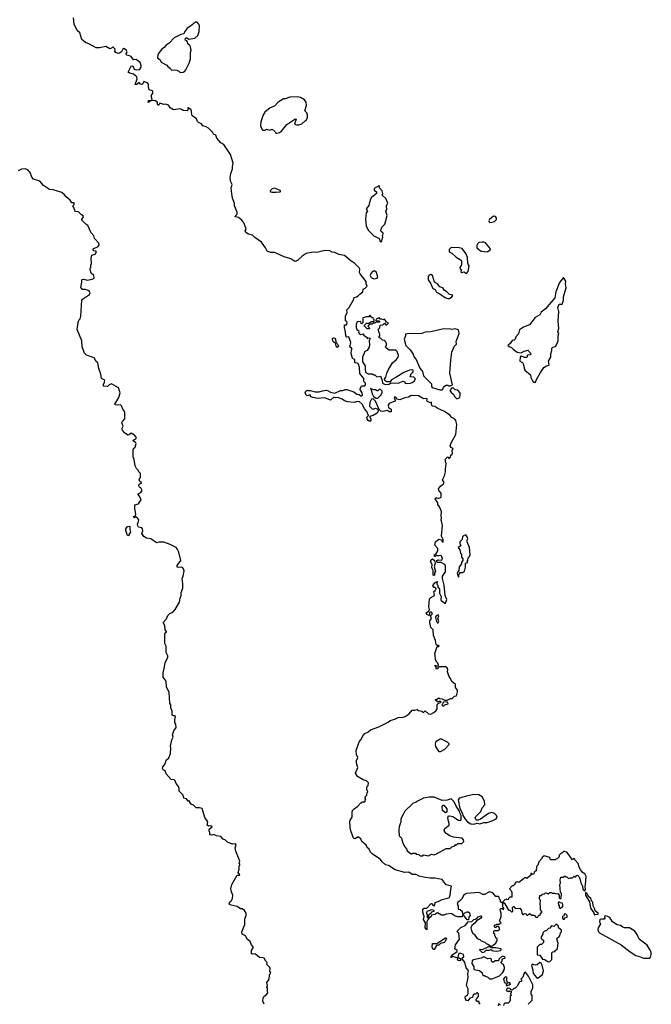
# Model space of a CAD drawing. Extents: x 2029662 to 2246637, y 225654 to 401419.
# Tile 346 of 349: x 2195586 to 2203342, y 325535 to 337628. Entities that reach past the tile are written whole.
import ezdxf

# ---------------------------------------------------------------- set-up
doc = ezdxf.new("R2010")
doc.units = 0

msp = doc.modelspace()

# ---------------------------------------------------------------- linework, layer by layer
at = {"layer": '0CON20XD'}
for points in [[(2197713, 336443), (2197702, 336455), (2197698, 336505), (2197688, 336525), (2197655, 336547), (2197650, 336545), (2197650, 336515), (2197643, 336507), (2197592, 336512), (2197575, 336526), (2197555, 336532), (2197475, 336519), (2197433, 336545), (2197415, 336577), (2197375, 336592), (2197355, 336586), (2197308, 336602), (2197295, 336580), (2197285, 336578), (2197278, 336585), (2197280, 336615), (2197245, 336637), (2197195, 336630), (2197162, 336612), (2197170, 336635), (2197205, 336640), (2197212, 336648), (2197201, 336695), (2197220, 336725), (2197222, 336745), (2197216, 336756), (2197175, 336768), (2197166, 336805), (2197170, 336835), (2197155, 336852), (2197112, 336868), (2197098, 336842), (2197086, 336834), (2197070, 336835), (2197055, 336858), (2197025, 336832), (2197003, 336833), (2197029, 336901), (2197023, 336925), (2196985, 336960), (2196935, 336970), (2196920, 336985), (2196955, 337058), (2196965, 337062), (2196980, 337055), (2196991, 337021), (2197015, 337013), (2197052, 337018), (2197064, 337026), (2197076, 337045), (2197079, 337065), (2197064, 337104), (2197015, 337139), (2196985, 337137), (2196954, 337175), (2196935, 337184), (2196902, 337192), (2196888, 337205), (2196900, 337220), (2196904, 337235), (2196899, 337249), (2196875, 337271), (2196865, 337274), (2196854, 337265), (2196838, 337232), (2196810, 337215), (2196795, 337213), (2196767, 337227), (2196750, 337245), (2196758, 337252), (2196760, 337265), (2196735, 337290), (2196725, 337290), (2196713, 337277), (2196695, 337270), (2196645, 337297), (2196565, 337283), (2196525, 337283), (2196445, 337328), (2196396, 337346), (2196350, 337385), (2196324, 337465), (2196292, 337495), (2196254, 337575), (2196249, 337651)], [(2197555, 336980), (2197595, 336982), (2197616, 336994), (2197628, 337012), (2197667, 337095), (2197683, 337147), (2197683, 337225), (2197690, 337255), (2197683, 337293), (2197675, 337310), (2197652, 337332), (2197648, 337358), (2197638, 337368), (2197622, 337372), (2197620, 337395), (2197635, 337408), (2197665, 337390), (2197735, 337402), (2197774, 337436), (2197792, 337485), (2197794, 337555), (2197786, 337575), (2197765, 337598), (2197745, 337597), (2197685, 337548), (2197642, 337525), (2197613, 337485), (2197600, 337455), (2197565, 337446), (2197485, 337404), (2197420, 337340), (2197384, 337315), (2197360, 337285), (2197331, 337265), (2197297, 337225), (2197281, 337195), (2197279, 337159), (2197312, 337135), (2197322, 337105), (2197395, 337068), (2197405, 337052), (2197439, 337029), (2197445, 337012), (2197455, 337008), (2197485, 337012), (2197515, 337007), (2197540, 336995), (2197555, 336980)], [(2198745, 336233), (2198775, 336243), (2198800, 336260), (2198865, 336342), (2198965, 336407), (2198975, 336410), (2198980, 336405), (2198960, 336345), (2198985, 336338), (2199015, 336338), (2199052, 336348), (2199090, 336385), (2199105, 336390), (2199122, 336425), (2199122, 336455), (2199112, 336485), (2199087, 336507), (2199109, 336575), (2199103, 336615), (2199083, 336645), (2199035, 336672), (2198995, 336679), (2198905, 336676), (2198845, 336657), (2198825, 336657), (2198762, 336615), (2198715, 336568), (2198664, 336546), (2198597, 336493), (2198575, 336460), (2198548, 336375), (2198544, 336324), (2198565, 336280), (2198575, 336270), (2198605, 336270), (2198618, 336282), (2198657, 336273), (2198685, 336282), (2198725, 336250), (2198730, 336235), (2198745, 336233)], [(2199692, 327935), (2199740, 327970), (2199775, 328010), (2199798, 328022), (2199825, 328020), (2199830, 328025), (2199830, 328045), (2199838, 328055), (2199830, 328065), (2199830, 328085), (2199850, 328105), (2199852, 328135), (2199860, 328145), (2199850, 328175), (2199850, 328205), (2199867, 328223), (2199868, 328255), (2199845, 328278), (2199805, 328292), (2199735, 328333), (2199710, 328375), (2199738, 328445), (2199722, 328495), (2199722, 328528), (2199737, 328565), (2199722, 328602), (2199719, 328651), (2199755, 328758), (2199776, 328785), (2199803, 328837), (2199825, 328860), (2199861, 328879), (2199895, 328908), (2199996, 328944), (2200111, 328999), (2200135, 329020), (2200195, 329038), (2200235, 329057), (2200295, 329060), (2200321, 329069), (2200367, 329103), (2200405, 329149), (2200435, 329146), (2200466, 329156), (2200485, 329144), (2200525, 329137), (2200545, 329120), (2200565, 329140), (2200605, 329102), (2200635, 329098), (2200672, 329118), (2200702, 329145), (2200712, 329165), (2200713, 329217), (2200725, 329230), (2200760, 329245), (2200745, 329258), (2200735, 329250), (2200715, 329250), (2200690, 329275), (2200695, 329280), (2200705, 329280), (2200735, 329300), (2200743, 329293), (2200775, 329288), (2200805, 329270), (2200835, 329272), (2200875, 329292), (2200897, 329293), (2200925, 329320), (2200950, 329325), (2200963, 329375), (2200962, 329395), (2200940, 329425), (2200940, 329465), (2200895, 329500), (2200878, 329538), (2200855, 329570), (2200838, 329618), (2200842, 329645), (2200836, 329666), (2200815, 329682), (2200785, 329678), (2200735, 329680), (2200722, 329668), (2200720, 329655), (2200705, 329650), (2200698, 329678), (2200682, 329695), (2200695, 329700), (2200702, 329692), (2200715, 329690), (2200728, 329702), (2200722, 329725), (2200707, 329737), (2200693, 329765), (2200690, 329825), (2200683, 329845), (2200712, 329928), (2200735, 329930), (2200738, 329935), (2200735, 329940), (2200712, 329942), (2200702, 329955), (2200692, 330005), (2200667, 330065), (2200662, 330135), (2200637, 330165), (2200624, 330225), (2200622, 330245), (2200642, 330275), (2200630, 330305), (2200650, 330325), (2200652, 330342), (2200642, 330352), (2200625, 330350), (2200618, 330342), (2200620, 330315), (2200615, 330310), (2200584, 330324), (2200578, 330345), (2200610, 330365), (2200620, 330385), (2200610, 330415), (2200618, 330515), (2200635, 330532), (2200680, 330555), (2200670, 330605), (2200690, 330615), (2200692, 330625), (2200700, 330635), (2200698, 330648), (2200685, 330660), (2200677, 330653), (2200670, 330655), (2200662, 330662), (2200660, 330675), (2200682, 330708), (2200700, 330725), (2200718, 330728), (2200710, 330715), (2200710, 330695), (2200720, 330685), (2200722, 330662), (2200740, 330635), (2200740, 330585), (2200760, 330545), (2200758, 330505), (2200763, 330493), (2200805, 330460), (2200815, 330460), (2200830, 330505), (2200812, 330555), (2200800, 330685), (2200778, 330765), (2200778, 330795), (2200814, 330845), (2200816, 330916), (2200805, 330938), (2200762, 330962), (2200715, 330960), (2200708, 330968), (2200708, 330985), (2200724, 330996), (2200765, 330990), (2200773, 330997), (2200778, 331015), (2200770, 331025), (2200768, 331048), (2200735, 331042), (2200713, 331043), (2200705, 331050), (2200690, 331035), (2200680, 331035), (2200682, 331058), (2200698, 331062), (2200722, 331105), (2200720, 331135), (2200683, 331175), (2200692, 331215), (2200735, 331250), (2200768, 331238), (2200772, 331222), (2200785, 331210), (2200788, 331215), (2200787, 331245), (2200768, 331285), (2200780, 331415), (2200762, 331485), (2200768, 331505), (2200762, 331535), (2200766, 331586), (2200742, 331645), (2200722, 331675), (2200720, 331695), (2200688, 331745), (2200695, 331758), (2200725, 331748), (2200760, 331765), (2200760, 331815), (2200734, 331844), (2200730, 331865), (2200755, 331900), (2200778, 331918), (2200785, 331920), (2200798, 331945), (2200778, 331975), (2200803, 332027), (2200816, 332075), (2200814, 332106), (2200824, 332174), (2200812, 332225), (2200828, 332242), (2200835, 332260), (2200850, 332255), (2200852, 332242), (2200865, 332242), (2200876, 332254), (2200881, 332279), (2200898, 332292), (2200902, 332305), (2200898, 332335), (2200908, 332355), (2200900, 332365), (2200882, 332372), (2200873, 332393), (2200885, 332430), (2200942, 332535), (2200956, 332655), (2200941, 332705), (2200925, 332724), (2200892, 332742), (2200869, 332769), (2200802, 332815), (2200721, 332851), (2200685, 332878), (2200653, 332883), (2200642, 332905), (2200645, 332930), (2200625, 332922), (2200595, 332938), (2200588, 332945), (2200592, 332965), (2200585, 332976), (2200545, 332971), (2200485, 333008), (2200395, 333012), (2200360, 332990), (2200305, 332981), (2200255, 332958), (2200217, 332967), (2200209, 332989), (2200194, 332996), (2200184, 332986), (2200197, 332957), (2200196, 332944), (2200173, 332935), (2200124, 332916), (2200111, 332895), (2200115, 332860), (2200150, 332845), (2200148, 332812), (2200125, 332810), (2200105, 332830), (2200044, 332816), (2200022, 332822), (2200002, 332842), (2199955, 332942), (2199925, 332972), (2199905, 332968), (2199887, 332925), (2199883, 332883), (2199915, 332847), (2199926, 332844), (2199957, 332857), (2199984, 332844), (2199990, 332825), (2199976, 332794), (2199925, 332766), (2199880, 332755), (2199897, 332725), (2199897, 332703), (2199885, 332693), (2199865, 332707), (2199852, 332725), (2199850, 332745), (2199868, 332765), (2199850, 332815), (2199820, 332850), (2199795, 332900), (2199758, 332935), (2199735, 332939), (2199695, 332926), (2199615, 332934), (2199575, 332948), (2199547, 332967), (2199495, 332988), (2199465, 332983), (2199445, 332990), (2199405, 332957), (2199335, 332984), (2199245, 332977), (2199185, 332987), (2199162, 332995), (2199152, 333022), (2199115, 333010), (2199100, 333025), (2199092, 333055), (2199115, 333080), (2199123, 333073), (2199155, 333073), (2199215, 333057), (2199265, 333057), (2199305, 333071), (2199355, 333076), (2199375, 333071), (2199405, 333052), (2199455, 333040), (2199525, 333073), (2199553, 333073), (2199584, 333086), (2199605, 333086), (2199688, 333058), (2199725, 333030), (2199755, 333023), (2199775, 333009), (2199785, 333007), (2199797, 333015), (2199793, 333045), (2199768, 333085), (2199768, 333095), (2199785, 333132), (2199825, 333130), (2199832, 333145), (2199832, 333165), (2199814, 333184), (2199812, 333222), (2199764, 333284), (2199759, 333355), (2199746, 333396), (2199735, 333410), (2199700, 333415), (2199700, 333455), (2199682, 333462), (2199673, 333473), (2199658, 333525), (2199660, 333575), (2199668, 333585), (2199655, 333600), (2199640, 333605), (2199653, 333665), (2199627, 333735), (2199605, 333730), (2199592, 333745), (2199589, 333789), (2199574, 333846), (2199575, 333880), (2199598, 333882), (2199608, 333905), (2199605, 333920), (2199588, 333928), (2199587, 333955), (2199587, 333985), (2199608, 334032), (2199602, 334065), (2199632, 334095), (2199690, 334195), (2199694, 334216), (2199724, 334226), (2199743, 334235), (2199762, 334258), (2199800, 334285), (2199805, 334320), (2199828, 334332), (2199852, 334355), (2199842, 334385), (2199842, 334412), (2199767, 334505), (2199759, 334525), (2199762, 334565), (2199755, 334580), (2199697, 334637), (2199655, 334662), (2199575, 334734), (2199505, 334744), (2199455, 334769), (2199425, 334771), (2199395, 334791), (2199335, 334793), (2199235, 334769), (2199185, 334773), (2199105, 334758), (2199056, 334725), (2198999, 334671), (2198965, 334657), (2198915, 334692), (2198835, 334716), (2198735, 334762), (2198715, 334769), (2198667, 334767), (2198625, 334787), (2198606, 334825), (2198555, 334895), (2198475, 334955), (2198445, 334981), (2198395, 334996), (2198363, 335015), (2198357, 335035), (2198366, 335055), (2198365, 335070), (2198338, 335135), (2198316, 335166), (2198275, 335198), (2198232, 335205), (2198232, 335215), (2198255, 335240), (2198256, 335264), (2198224, 335344), (2198224, 335375), (2198201, 335435), (2198186, 335524), (2198184, 335565), (2198194, 335605), (2198177, 335645), (2198171, 335689), (2198179, 335741), (2198200, 335795), (2198199, 335825), (2198208, 335865), (2198175, 335973), (2198094, 336094), (2198055, 336117), (2198008, 336175), (2197995, 336210), (2197965, 336223), (2197953, 336245), (2197905, 336296), (2197875, 336313), (2197835, 336323), (2197818, 336348), (2197780, 336365), (2197768, 336378), (2197759, 336409), (2197713, 336443)], [(2196349, 334405), (2196348, 334432), (2196353, 334437), (2196375, 334441), (2196415, 334431), (2196475, 334443), (2196500, 334455), (2196496, 334485), (2196464, 334515), (2196450, 334555), (2196450, 334575), (2196460, 334585), (2196460, 334615), (2196468, 334635), (2196463, 334695), (2196474, 334736), (2196515, 334748), (2196530, 334775), (2196517, 334787), (2196495, 334790), (2196488, 334798), (2196490, 334815), (2196548, 334842), (2196563, 334865), (2196560, 334885), (2196505, 334940), (2196497, 334975), (2196462, 335012), (2196425, 335100), (2196400, 335115), (2196350, 335165), (2196348, 335175), (2196368, 335205), (2196365, 335220), (2196345, 335230), (2196307, 335267), (2196273, 335273), (2196263, 335283), (2196252, 335322), (2196240, 335335), (2196242, 335348), (2196255, 335360), (2196255, 335378), (2196225, 335380), (2196205, 335412), (2196155, 335452), (2196138, 335478), (2196105, 335507), (2195998, 335538), (2195952, 335542), (2195880, 335590), (2195835, 335646), (2195755, 335669), (2195734, 335695), (2195713, 335753), (2195686, 335786), (2195655, 335796), (2195607, 335793), (2195567, 335773)], [(2200025, 334898), (2200035, 334902), (2200037, 334935), (2200047, 334955), (2200040, 334975), (2200047, 334983), (2200050, 335005), (2200027, 335027), (2200022, 335045), (2200038, 335085), (2200070, 335115), (2200080, 335145), (2200098, 335225), (2200083, 335275), (2200093, 335297), (2200090, 335345), (2200109, 335375), (2200083, 335433), (2200038, 335475), (2200044, 335495), (2200038, 335525), (2200006, 335565), (2200003, 335585), (2199995, 335589), (2199941, 335555), (2199940, 335535), (2199969, 335515), (2199969, 335495), (2199908, 335445), (2199892, 335415), (2199872, 335345), (2199839, 335305), (2199857, 335275), (2199843, 335255), (2199831, 335175), (2199843, 335095), (2199866, 335045), (2199934, 334974), (2199999, 334939), (2200012, 334902), (2200025, 334898)], [(2198735, 335508), (2198785, 335514), (2198792, 335525), (2198778, 335535), (2198717, 335557), (2198685, 335549), (2198663, 335525), (2198668, 335515), (2198685, 335511), (2198735, 335508)], [(2201365, 335138), (2201385, 335142), (2201415, 335150), (2201440, 335175), (2201440, 335195), (2201429, 335209), (2201404, 335215), (2201354, 335175), (2201348, 335158), (2201350, 335145), (2201365, 335138)], [(2201325, 334778), (2201335, 334782), (2201365, 334802), (2201368, 334815), (2201305, 334887), (2201285, 334897), (2201267, 334897), (2201225, 334892), (2201211, 334879), (2201202, 334855), (2201202, 334825), (2201224, 334804), (2201255, 334787), (2201325, 334778)], [(2201075, 334512), (2201093, 334535), (2201107, 334605), (2201088, 334635), (2201086, 334706), (2201066, 334756), (2201018, 334818), (2200984, 334826), (2200885, 334832), (2200860, 334805), (2200860, 334775), (2200895, 334762), (2200945, 334710), (2201006, 334676), (2201012, 334665), (2201013, 334617), (2200992, 334585), (2200995, 334570), (2201010, 334555), (2201005, 334530), (2201015, 334522), (2201045, 334530), (2201064, 334514), (2201075, 334512)], [(2199935, 334444), (2199975, 334452), (2199984, 334466), (2199966, 334525), (2199945, 334544), (2199918, 334535), (2199899, 334511), (2199891, 334485), (2199901, 334461), (2199935, 334444)], [(2200845, 334202), (2200865, 334204), (2200894, 334225), (2200905, 334246), (2200864, 334254), (2200835, 334283), (2200804, 334304), (2200782, 334335), (2200745, 334348), (2200718, 334385), (2200680, 334405), (2200655, 334488), (2200635, 334498), (2200615, 334490), (2200602, 334475), (2200601, 334435), (2200631, 334391), (2200658, 334325), (2200688, 334315), (2200705, 334280), (2200745, 334260), (2200815, 334210), (2200845, 334202)], [(2198590, 325535), (2198573, 325575), (2198578, 325615), (2198585, 325630), (2198616, 325654), (2198632, 325675), (2198628, 325695), (2198630, 325735), (2198620, 325745), (2198628, 325765), (2198620, 325805), (2198648, 325845), (2198653, 325897), (2198670, 325925), (2198660, 325935), (2198662, 325975), (2198657, 325987), (2198623, 326023), (2198627, 326047), (2198608, 326065), (2198590, 326100), (2198575, 326108), (2198531, 326111), (2198482, 326152), (2198465, 326156), (2198445, 326150), (2198432, 326155), (2198434, 326196), (2198455, 326230), (2198455, 326240), (2198434, 326264), (2198418, 326305), (2198385, 326332), (2198358, 326375), (2198318, 326395), (2198316, 326424), (2198324, 326446), (2198350, 326515), (2198350, 326585), (2198366, 326625), (2198367, 326655), (2198345, 326688), (2198317, 326707), (2198298, 326708), (2198255, 326738), (2198184, 326754), (2198160, 326765), (2198168, 326795), (2198188, 326812), (2198198, 326835), (2198202, 326875), (2198186, 326915), (2198180, 326955), (2198190, 327005), (2198255, 327120), (2198285, 327120), (2198288, 327125), (2198268, 327155), (2198282, 327195), (2198280, 327235), (2198290, 327245), (2198290, 327255), (2198280, 327265), (2198288, 327295), (2198239, 327415), (2198231, 327455), (2198246, 327495), (2198235, 327506), (2198205, 327503), (2198144, 327524), (2198115, 327552), (2198085, 327562), (2198055, 327598), (2198005, 327604), (2197965, 327620), (2197943, 327613), (2197920, 327615), (2197922, 327645), (2197912, 327665), (2197913, 327685), (2197950, 327715), (2197935, 327728), (2197904, 327724), (2197890, 327735), (2197896, 327776), (2197858, 327828), (2197829, 327939), (2197795, 327950), (2197755, 327948), (2197721, 327981), (2197692, 327995), (2197665, 328040), (2197655, 328030), (2197635, 328058), (2197600, 328065), (2197592, 328105), (2197543, 328155), (2197543, 328185), (2197535, 328210), (2197508, 328248), (2197495, 328278), (2197482, 328292), (2197445, 328298), (2197387, 328367), (2197373, 328403), (2197347, 328417), (2197341, 328431), (2197345, 328452), (2197368, 328482), (2197386, 328534), (2197417, 328563), (2197440, 328615), (2197442, 328685), (2197438, 328705), (2197453, 328785), (2197472, 328815), (2197462, 328845), (2197478, 328895), (2197507, 328935), (2197502, 328975), (2197490, 328995), (2197490, 329035), (2197498, 329068), (2197488, 329078), (2197475, 329078), (2197458, 329088), (2197458, 329135), (2197442, 329175), (2197442, 329215), (2197431, 329235), (2197420, 329365), (2197388, 329435), (2197384, 329505), (2197348, 329555), (2197348, 329615), (2197362, 329655), (2197371, 329735), (2197406, 329796), (2197404, 329815), (2197384, 329855), (2197383, 329935), (2197368, 329968), (2197368, 329985), (2197370, 330085), (2197374, 330096), (2197388, 330105), (2197388, 330115), (2197373, 330133), (2197367, 330187), (2197348, 330225), (2197391, 330269), (2197405, 330312), (2197430, 330335), (2197465, 330350), (2197496, 330385), (2197550, 330475), (2197558, 330525), (2197570, 330555), (2197568, 330595), (2197589, 330645), (2197590, 330700), (2197580, 330765), (2197594, 330795), (2197605, 330860), (2197599, 330885), (2197585, 330900), (2197575, 330904), (2197535, 330898), (2197521, 330905), (2197522, 330925), (2197564, 330985), (2197540, 331090), (2197520, 331130), (2197507, 331145), (2197434, 331184), (2197355, 331211), (2197295, 331210), (2197265, 331202), (2197195, 331253), (2197145, 331262), (2197110, 331280), (2197088, 331318), (2197100, 331350), (2197094, 331375), (2197085, 331386), (2197045, 331397), (2197035, 331410), (2197034, 331434), (2197047, 331465), (2197048, 331485), (2197025, 331518), (2197005, 331520), (2196995, 331510), (2196982, 331525), (2197010, 331535), (2197012, 331555), (2197000, 331625), (2197002, 331668), (2197045, 331681), (2197078, 331732), (2197058, 331778), (2197040, 331795), (2197042, 331805), (2197075, 331822), (2197090, 331845), (2197075, 331880), (2197058, 331888), (2197050, 331905), (2197055, 331922), (2197082, 331935), (2197082, 331945), (2197062, 331955), (2197052, 331975), (2197068, 332015), (2197070, 332055), (2197048, 332075), (2197042, 332095), (2197022, 332115), (2197005, 332150), (2196993, 332225), (2196981, 332255), (2196980, 332345), (2196985, 332360), (2197004, 332376), (2197016, 332425), (2197013, 332433), (2196980, 332455), (2196980, 332465), (2197011, 332479), (2197020, 332495), (2196997, 332527), (2196955, 332548), (2196931, 332529), (2196915, 332527), (2196875, 332552), (2196849, 332585), (2196842, 332605), (2196856, 332635), (2196840, 332675), (2196848, 332692), (2196879, 332725), (2196879, 332805), (2196870, 332825), (2196851, 332845), (2196835, 332887), (2196825, 332896), (2196785, 332892), (2196759, 332899), (2196753, 332905), (2196766, 332925), (2196802, 332988), (2196822, 333045), (2196798, 333108), (2196715, 333154), (2196686, 333144), (2196665, 333123), (2196617, 333127), (2196614, 333146), (2196629, 333175), (2196632, 333202), (2196591, 333221), (2196584, 333275), (2196557, 333345), (2196547, 333415), (2196525, 333432), (2196502, 333475), (2196405, 333509), (2196382, 333532), (2196355, 333610), (2196350, 333685), (2196290, 333825), (2196305, 333910), (2196314, 333936), (2196330, 333955), (2196339, 333985), (2196348, 334182), (2196358, 334195), (2196445, 334253), (2196453, 334275), (2196445, 334291), (2196423, 334303), (2196395, 334313), (2196358, 334315), (2196340, 334325), (2196337, 334335), (2196349, 334405)], [(2201915, 333173), (2201926, 333184), (2201933, 333207), (2201983, 333297), (2202024, 333356), (2202055, 333378), (2202087, 333385), (2202082, 333435), (2202110, 333485), (2202109, 333525), (2202121, 333565), (2202120, 333595), (2202132, 333608), (2202164, 333616), (2202175, 333628), (2202200, 333685), (2202200, 333745), (2202208, 333775), (2202193, 333795), (2202208, 333835), (2202199, 333925), (2202207, 334045), (2202193, 334093), (2202210, 334135), (2202248, 334135), (2202263, 334185), (2202264, 334225), (2202297, 334335), (2202288, 334385), (2202292, 334415), (2202265, 334460), (2202215, 334400), (2202172, 334285), (2202156, 334214), (2202042, 334078), (2201990, 334035), (2201975, 334003), (2201915, 333969), (2201845, 333882), (2201775, 333853), (2201725, 333820), (2201712, 333768), (2201680, 333735), (2201670, 333705), (2201657, 333693), (2201635, 333690), (2201609, 333651), (2201582, 333625), (2201595, 333613), (2201624, 333604), (2201645, 333580), (2201695, 333543), (2201745, 333538), (2201780, 333555), (2201825, 333568), (2201865, 333530), (2201867, 333523), (2201855, 333510), (2201822, 333508), (2201815, 333480), (2201785, 333480), (2201747, 333497), (2201740, 333495), (2201732, 333485), (2201730, 333435), (2201759, 333419), (2201771, 333401), (2201788, 333325), (2201857, 333267), (2201864, 333234), (2201882, 333192), (2201895, 333178), (2201915, 333173)], [(2200075, 333148), (2200125, 333152), (2200145, 333170), (2200234, 333164), (2200295, 333187), (2200310, 333185), (2200320, 333165), (2200335, 333161), (2200385, 333166), (2200405, 333171), (2200432, 333188), (2200446, 333216), (2200428, 333238), (2200383, 333243), (2200392, 333278), (2200418, 333305), (2200418, 333325), (2200405, 333329), (2200375, 333324), (2200304, 333296), (2200207, 333233), (2200154, 333206), (2200135, 333182), (2200095, 333182), (2200070, 333195), (2200068, 333215), (2200082, 333238), (2200094, 333286), (2200115, 333332), (2200165, 333413), (2200211, 333449), (2200234, 333485), (2200236, 333505), (2200221, 333551), (2200205, 333569), (2200125, 333570), (2200092, 333592), (2200080, 333605), (2200082, 333618), (2200090, 333625), (2200090, 333655), (2200082, 333662), (2200080, 333675), (2200065, 333690), (2200042, 333692), (2200018, 333718), (2200002, 333722), (2200000, 333735), (2200010, 333745), (2200010, 333765), (2200003, 333773), (2199990, 333825), (2200010, 333845), (2200012, 333878), (2200045, 333880), (2200065, 333900), (2200082, 333882), (2200095, 333880), (2200110, 333895), (2200110, 333905), (2200092, 333912), (2200080, 333935), (2200065, 333948), (2200055, 333940), (2200035, 333950), (2200012, 333952), (2199995, 333970), (2199987, 333963), (2199962, 333948), (2199960, 333935), (2199965, 333930), (2199995, 333930), (2200008, 333912), (2199955, 333910), (2199948, 333902), (2199925, 333900), (2199915, 333890), (2199882, 333888), (2199860, 333865), (2199877, 333847), (2199880, 333835), (2199875, 333830), (2199852, 333832), (2199822, 333862), (2199822, 333878), (2199845, 333900), (2199875, 333900), (2199905, 333920), (2199935, 333920), (2199940, 333925), (2199940, 333945), (2199932, 333952), (2199928, 333968), (2199912, 333972), (2199885, 334000), (2199875, 333980), (2199845, 333980), (2199800, 333965), (2199800, 333905), (2199788, 333892), (2199780, 333895), (2199775, 333920), (2199731, 333919), (2199718, 333885), (2199718, 333848), (2199728, 333825), (2199750, 333805), (2199748, 333795), (2199755, 333773), (2199775, 333762), (2199808, 333768), (2199810, 333755), (2199848, 333728), (2199855, 333710), (2199865, 333720), (2199890, 333715), (2199878, 333685), (2199883, 333635), (2199878, 333605), (2199853, 333567), (2199825, 333552), (2199796, 333484), (2199794, 333425), (2199828, 333375), (2199829, 333325), (2199838, 333295), (2199865, 333277), (2199915, 333280), (2199935, 333268), (2199947, 333267), (2199973, 333243), (2200015, 333248), (2200037, 333195), (2200040, 333165), (2200075, 333148)], [(2200745, 333082), (2200775, 333083), (2200787, 333093), (2200791, 333119), (2200825, 333138), (2200845, 333140), (2200855, 333130), (2200875, 333130), (2200900, 333145), (2200868, 333285), (2200880, 333445), (2200894, 333545), (2200920, 333615), (2200952, 333645), (2200948, 333675), (2200982, 333775), (2200975, 333817), (2200935, 333832), (2200895, 333822), (2200875, 333829), (2200795, 333831), (2200635, 333795), (2200565, 333789), (2200525, 333776), (2200345, 333771), (2200322, 333765), (2200322, 333745), (2200309, 333705), (2200327, 333625), (2200383, 333575), (2200420, 333520), (2200432, 333485), (2200453, 333455), (2200500, 333350), (2200532, 333308), (2200546, 333256), (2200643, 333155), (2200644, 333125), (2200652, 333112), (2200745, 333082)], [(2199485, 333602), (2199473, 333613), (2199468, 333648), (2199441, 333671), (2199428, 333695), (2199428, 333712), (2199438, 333722), (2199455, 333717), (2199463, 333705), (2199467, 333667), (2199485, 333650), (2199498, 333625), (2199500, 333615), (2199485, 333602)], [(2199985, 332980), (2200022, 333015), (2200037, 333045), (2200038, 333065), (2200015, 333088), (2200005, 333090), (2199985, 333070), (2199975, 333070), (2199955, 333082), (2199934, 333084), (2199895, 333100), (2199908, 333068), (2199914, 333034), (2199931, 333001), (2199965, 332980), (2199985, 332980)], [(2200955, 332972), (2200985, 332982), (2200990, 332990), (2200997, 333015), (2200996, 333046), (2200968, 333078), (2200933, 333083), (2200915, 333104), (2200903, 333107), (2200890, 333100), (2200870, 333075), (2200887, 333047), (2200915, 333028), (2200925, 333002), (2200955, 332972)], [(2196925, 331290), (2196912, 331295), (2196890, 331355), (2196890, 331375), (2196912, 331405), (2196935, 331408), (2196940, 331405), (2196937, 331365), (2196947, 331335), (2196928, 331305), (2196925, 331290)], [(2200975, 330782), (2200980, 330785), (2200980, 330815), (2200990, 330825), (2200992, 330838), (2201025, 330838), (2201050, 330855), (2201062, 330905), (2201060, 330955), (2201088, 330962), (2201080, 330975), (2201090, 330985), (2201093, 331017), (2201110, 331035), (2201118, 331055), (2201108, 331145), (2201082, 331215), (2201080, 331235), (2201088, 331255), (2201082, 331275), (2201065, 331300), (2201035, 331290), (2201023, 331277), (2201018, 331245), (2200993, 331215), (2200992, 331195), (2201002, 331165), (2200972, 331145), (2200990, 331115), (2201000, 331075), (2201010, 331065), (2201010, 331025), (2201030, 331005), (2201030, 330985), (2201013, 330967), (2201010, 330945), (2200983, 330907), (2200980, 330865), (2200958, 330835), (2200975, 330782)], [(2200675, 330800), (2200662, 330805), (2200662, 330862), (2200648, 330895), (2200652, 330935), (2200632, 330975), (2200638, 330995), (2200655, 331008), (2200680, 330985), (2200688, 330955), (2200677, 330907), (2200692, 330855), (2200680, 330835), (2200680, 330805), (2200675, 330800)], [(2200725, 330222), (2200733, 330235), (2200723, 330275), (2200732, 330305), (2200725, 330320), (2200702, 330305), (2200693, 330285), (2200703, 330235), (2200715, 330222), (2200725, 330222)], [(2200795, 329200), (2200808, 329212), (2200846, 329224), (2200845, 329240), (2200835, 329248), (2200795, 329250), (2200782, 329238), (2200778, 329222), (2200770, 329215), (2200782, 329202), (2200795, 329200)], [(2200755, 328640), (2200805, 328668), (2200860, 328725), (2200860, 328735), (2200838, 328755), (2200765, 328792), (2200748, 328792), (2200700, 328765), (2200692, 328755), (2200689, 328725), (2200693, 328703), (2200715, 328660), (2200735, 328640), (2200755, 328640)], [(2200605, 327360), (2200645, 327378), (2200675, 327373), (2200706, 327384), (2200823, 327447), (2200872, 327448), (2200895, 327470), (2200928, 327482), (2200932, 327498), (2200945, 327490), (2200965, 327510), (2201015, 327510), (2201040, 327535), (2201037, 327557), (2201020, 327575), (2200915, 327588), (2200870, 327605), (2200822, 327632), (2200799, 327665), (2200809, 327695), (2200862, 327735), (2200862, 327755), (2200850, 327785), (2200843, 327827), (2200850, 327850), (2200865, 327852), (2200905, 327840), (2200975, 327798), (2200998, 327792), (2201007, 327803), (2201007, 327855), (2200992, 327885), (2200989, 327909), (2200945, 327970), (2200921, 328021), (2200885, 328058), (2200835, 328044), (2200775, 328038), (2200675, 328079), (2200615, 328081), (2200545, 328068), (2200478, 328035), (2200455, 328017), (2200415, 328002), (2200314, 327906), (2200297, 327867), (2200267, 327815), (2200268, 327775), (2200247, 327715), (2200241, 327675), (2200247, 327605), (2200274, 327574), (2200292, 327515), (2200315, 327470), (2200338, 327445), (2200345, 327422), (2200393, 327383), (2200407, 327383), (2200415, 327390), (2200445, 327390), (2200455, 327380), (2200487, 327377), (2200505, 327360), (2200535, 327360), (2200545, 327370), (2200605, 327360)], [(2201165, 327749), (2201205, 327758), (2201235, 327753), (2201285, 327767), (2201325, 327770), (2201395, 327793), (2201436, 327814), (2201450, 327835), (2201443, 327855), (2201418, 327878), (2201379, 327891), (2201345, 327878), (2201245, 327810), (2201215, 327798), (2201195, 327798), (2201188, 327805), (2201180, 327825), (2201185, 327838), (2201248, 327905), (2201265, 327950), (2201298, 327985), (2201295, 328030), (2201266, 328085), (2201225, 328106), (2201165, 328110), (2201075, 328093), (2200981, 328065), (2200971, 328045), (2200992, 327942), (2201025, 327878), (2201029, 327855), (2201058, 327808), (2201086, 327776), (2201125, 327751), (2201165, 327749)], [(2200815, 327888), (2200780, 327915), (2200773, 327965), (2200785, 327980), (2200795, 327980), (2200832, 327935), (2200832, 327905), (2200825, 327890), (2200815, 327888)], [(2201240, 325535), (2201230, 325545), (2201228, 325568), (2201205, 325570), (2201190, 325585), (2201192, 325598), (2201210, 325615), (2201212, 325628), (2201220, 325635), (2201220, 325665), (2201208, 325678), (2201202, 325678), (2201185, 325660), (2201162, 325658), (2201150, 325645), (2201145, 325620), (2201115, 325610), (2201091, 325579), (2201075, 325580), (2201061, 325601), (2201056, 325615), (2201059, 325635), (2201087, 325653), (2201094, 325666), (2201093, 325725), (2201074, 325765), (2201094, 325866), (2201089, 325915), (2201098, 325945), (2201092, 325955), (2201067, 325985), (2201054, 326054), (2201020, 326095), (2201020, 326105), (2201042, 326118), (2201036, 326146), (2200995, 326162), (2200980, 326160), (2200968, 326118), (2200970, 326110), (2200985, 326108), (2201000, 326095), (2201000, 326075), (2200992, 326068), (2200972, 326072), (2200963, 326083), (2200970, 326110), (2200955, 326108), (2200905, 326122), (2200885, 326110), (2200880, 326115), (2200895, 326140), (2200960, 326185), (2200960, 326195), (2200930, 326215), (2200940, 326265), (2200988, 326335), (2200977, 326407), (2200962, 326422), (2200960, 326435), (2201005, 326478), (2201058, 326505), (2201092, 326548), (2201137, 326553), (2201162, 326578), (2201185, 326580), (2201200, 326590), (2201215, 326610), (2201255, 326620), (2201260, 326615), (2201245, 326590), (2201195, 326560), (2201175, 326530), (2201140, 326505), (2201128, 326475), (2201133, 326443), (2201152, 326405), (2201166, 326396), (2201204, 326344), (2201235, 326330), (2201253, 326313), (2201297, 326297), (2201315, 326280), (2201345, 326270), (2201362, 326252), (2201385, 326250), (2201433, 326287), (2201450, 326325), (2201448, 326338), (2201432, 326352), (2201428, 326368), (2201420, 326375), (2201420, 326395), (2201410, 326405), (2201410, 326435), (2201415, 326440), (2201465, 326440), (2201480, 326455), (2201480, 326475), (2201465, 326490), (2201445, 326490), (2201435, 326480), (2201425, 326480), (2201412, 326495), (2201425, 326510), (2201438, 326512), (2201445, 326520), (2201475, 326520), (2201500, 326535), (2201480, 326555), (2201498, 326615), (2201498, 326655), (2201489, 326679), (2201488, 326702), (2201495, 326710), (2201512, 326712), (2201525, 326700), (2201530, 326705), (2201530, 326715), (2201518, 326728), (2201520, 326780), (2201505, 326780), (2201492, 326792), (2201490, 326815), (2201480, 326825), (2201475, 326850), (2201465, 326860), (2201435, 326860), (2201396, 326906), (2201354, 326916), (2201295, 326882), (2201275, 326882), (2201245, 326902), (2201223, 326907), (2201074, 326896), (2201041, 326879), (2201020, 326835), (2200988, 326802), (2200965, 326790), (2200960, 326765), (2200970, 326745), (2200972, 326702), (2200995, 326700), (2201018, 326678), (2201022, 326642), (2201038, 326642), (2201052, 326658), (2201068, 326662), (2201075, 326670), (2201095, 326670), (2201108, 326658), (2201120, 326625), (2201100, 326605), (2201098, 326572), (2201082, 326572), (2201045, 326620), (2201025, 326620), (2201015, 326610), (2200965, 326608), (2200925, 326620), (2200903, 326643), (2200885, 326650), (2200825, 326642), (2200795, 326632), (2200765, 326632), (2200715, 326660), (2200685, 326638), (2200642, 326628), (2200638, 326612), (2200610, 326590), (2200595, 326570), (2200587, 326553), (2200585, 326450), (2200564, 326474), (2200568, 326535), (2200547, 326575), (2200554, 326615), (2200536, 326665), (2200538, 326705), (2200555, 326717), (2200585, 326718), (2200638, 326772), (2200645, 326772), (2200665, 326747), (2200676, 326744), (2200686, 326755), (2200690, 326785), (2200735, 326800), (2200775, 326822), (2200856, 326844), (2200865, 326853), (2200873, 326877), (2200879, 326945), (2200890, 326985), (2200824, 327004), (2200775, 327067), (2200686, 327086), (2200626, 327084), (2200564, 327094), (2200491, 327111), (2200455, 327130), (2200405, 327130), (2200365, 327159), (2200315, 327154), (2200197, 327187), (2200115, 327238), (2200077, 327247), (2200036, 327285), (2200018, 327315), (2199915, 327382), (2199894, 327405), (2199879, 327439), (2199852, 327462), (2199839, 327490), (2199786, 327535), (2199776, 327566), (2199765, 327577), (2199745, 327588), (2199735, 327588), (2199705, 327568), (2199687, 327577), (2199654, 327664), (2199646, 327705), (2199642, 327785), (2199644, 327796), (2199671, 327835), (2199668, 327895), (2199672, 327915), (2199692, 327935)], [(2201945, 326600), (2201950, 326615), (2201965, 326630), (2201978, 326632), (2201982, 326648), (2201998, 326665), (2201997, 326677), (2201980, 326695), (2201983, 326725), (2201978, 326775), (2201982, 326805), (2201968, 326835), (2201975, 326870), (2201985, 326870), (2202005, 326888), (2202035, 326890), (2202045, 326910), (2202075, 326890), (2202095, 326910), (2202117, 326907), (2202125, 326900), (2202155, 326900), (2202175, 326890), (2202195, 326898), (2202210, 326875), (2202212, 326842), (2202225, 326830), (2202237, 326833), (2202240, 326895), (2202228, 326908), (2202220, 327005), (2202228, 327025), (2202222, 327065), (2202230, 327095), (2202262, 327098), (2202275, 327110), (2202285, 327110), (2202295, 327100), (2202305, 327100), (2202325, 327080), (2202345, 327090), (2202375, 327090), (2202395, 327110), (2202405, 327100), (2202415, 327100), (2202420, 327115), (2202435, 327120), (2202452, 327105), (2202465, 327080), (2202476, 327026), (2202498, 326985), (2202501, 326951), (2202525, 326928), (2202533, 326945), (2202529, 326985), (2202536, 327004), (2202542, 327105), (2202525, 327137), (2202495, 327160), (2202472, 327192), (2202458, 327218), (2202446, 327265), (2202408, 327305), (2202405, 327320), (2202393, 327327), (2202375, 327310), (2202323, 327385), (2202305, 327402), (2202275, 327410), (2202265, 327410), (2202245, 327390), (2202235, 327390), (2202213, 327367), (2202210, 327345), (2202188, 327322), (2202172, 327318), (2202165, 327310), (2202105, 327310), (2202098, 327338), (2202025, 327360), (2202000, 327335), (2202000, 327325), (2201960, 327285), (2201950, 327245), (2201933, 327227), (2201930, 327175), (2201925, 327170), (2201915, 327170), (2201905, 327160), (2201898, 327132), (2201885, 327130), (2201875, 327140), (2201865, 327140), (2201858, 327112), (2201845, 327110), (2201815, 327080), (2201805, 327090), (2201785, 327090), (2201769, 327071), (2201715, 327030), (2201695, 327038), (2201680, 327035), (2201658, 327002), (2201648, 326992), (2201635, 326990), (2201600, 326955), (2201618, 326938), (2201622, 326922), (2201630, 326915), (2201628, 326852), (2201605, 326850), (2201590, 326835), (2201585, 326820), (2201572, 326822), (2201565, 326830), (2201558, 326822), (2201542, 326818), (2201520, 326795), (2201520, 326780), (2201535, 326780), (2201545, 326770), (2201585, 326700), (2201595, 326690), (2201605, 326690), (2201625, 326670), (2201635, 326670), (2201642, 326678), (2201640, 326725), (2201655, 326740), (2201663, 326723), (2201685, 326712), (2201730, 326715), (2201747, 326687), (2201753, 326653), (2201765, 326640), (2201775, 326640), (2201785, 326650), (2201800, 326645), (2201815, 326630), (2201825, 326630), (2201845, 326650), (2201875, 326628), (2201905, 326630), (2201924, 326604), (2201945, 326600)], [(2202645, 326630), (2202655, 326640), (2202688, 326642), (2202690, 326655), (2202652, 326682), (2202650, 326705), (2202628, 326745), (2202625, 326790), (2202610, 326805), (2202600, 326835), (2202576, 326856), (2202555, 326892), (2202535, 326910), (2202533, 326875), (2202582, 326792), (2202594, 326715), (2202638, 326658), (2202645, 326630)], [(2202225, 326710), (2202258, 326742), (2202258, 326762), (2202248, 326778), (2202225, 326780), (2202218, 326788), (2202205, 326790), (2202200, 326785), (2202202, 326758), (2202210, 326745), (2202210, 326725), (2202225, 326710)], [(2200610, 326590), (2200610, 326635), (2200625, 326650), (2200638, 326652), (2200645, 326670), (2200675, 326680), (2200678, 326688), (2200645, 326697), (2200584, 326676), (2200580, 326655), (2200590, 326635), (2200590, 326605), (2200605, 326590), (2200610, 326590)], [(2202275, 326580), (2202282, 326598), (2202310, 326605), (2202310, 326625), (2202285, 326650), (2202272, 326638), (2202268, 326622), (2202250, 326615), (2202250, 326595), (2202262, 326582), (2202275, 326580)], [(2202075, 326058), (2202095, 326060), (2202120, 326085), (2202123, 326167), (2202135, 326180), (2202160, 326185), (2202162, 326198), (2202186, 326214), (2202192, 326225), (2202200, 326285), (2202182, 326335), (2202190, 326355), (2202205, 326360), (2202220, 326375), (2202228, 326412), (2202240, 326425), (2202240, 326445), (2202205, 326470), (2202198, 326498), (2202175, 326520), (2202145, 326490), (2202115, 326500), (2202110, 326485), (2202095, 326470), (2202080, 326465), (2202055, 326440), (2202025, 326430), (2202010, 326415), (2202010, 326395), (2201990, 326365), (2201990, 326345), (2202002, 326332), (2202020, 326325), (2202020, 326295), (2201995, 326270), (2201975, 326270), (2201940, 326235), (2201942, 326142), (2201975, 326140), (2202005, 326090), (2202037, 326087), (2202075, 326058)], [(2203245, 326100), (2203315, 326102), (2203331, 326115), (2203342, 326145), (2203341, 326175), (2203329, 326199), (2203291, 326261), (2203194, 326334), (2203173, 326385), (2203142, 326435), (2203075, 326474), (2203014, 326474), (2202993, 326483), (2202965, 326504), (2202922, 326512), (2202868, 326548), (2202835, 326600), (2202810, 326615), (2202775, 326620), (2202768, 326612), (2202770, 326585), (2202765, 326580), (2202735, 326582), (2202710, 326575), (2202708, 326548), (2202718, 326525), (2202688, 326475), (2202687, 326455), (2202694, 326425), (2202705, 326413), (2202972, 326265), (2203081, 326181), (2203152, 326135), (2203185, 326128), (2203245, 326100)], [(2200675, 326210), (2200665, 326210), (2200650, 326235), (2200655, 326280), (2200707, 326283), (2200815, 326350), (2200828, 326348), (2200810, 326305), (2200800, 326295), (2200755, 326282), (2200735, 326260), (2200715, 326262), (2200703, 326257), (2200675, 326210)], [(2201275, 326173), (2201295, 326180), (2201315, 326200), (2201351, 326199), (2201375, 326210), (2201385, 326198), (2201405, 326190), (2201445, 326189), (2201492, 326198), (2201500, 326205), (2201500, 326215), (2201435, 326230), (2201375, 326230), (2201365, 326240), (2201345, 326240), (2201265, 326203), (2201235, 326210), (2201234, 326204), (2201262, 326175), (2201275, 326173)], [(2201385, 325848), (2201395, 325852), (2201480, 325885), (2201515, 325920), (2201530, 325945), (2201530, 325955), (2201540, 325965), (2201540, 325995), (2201530, 326005), (2201530, 326025), (2201515, 326030), (2201500, 326045), (2201500, 326055), (2201510, 326065), (2201512, 326088), (2201523, 326097), (2201548, 326102), (2201545, 326118), (2201513, 326127), (2201472, 326088), (2201465, 326070), (2201425, 326070), (2201405, 326052), (2201393, 326053), (2201380, 326065), (2201380, 326085), (2201367, 326097), (2201335, 326092), (2201285, 326118), (2201255, 326102), (2201158, 326082), (2201142, 326068), (2201140, 326035), (2201162, 325995), (2201162, 325962), (2201232, 325952), (2201265, 325920), (2201275, 325890), (2201295, 325890), (2201305, 325880), (2201335, 325870), (2201355, 325850), (2201385, 325848)], [(2201945, 325858), (2201955, 325860), (2202005, 325900), (2202018, 325945), (2202004, 326015), (2201990, 326040), (2201975, 326048), (2201942, 326018), (2201915, 326016), (2201883, 326027), (2201873, 326015), (2201888, 325955), (2201890, 325915), (2201934, 325864), (2201945, 325858)], [(2201830, 325535), (2201880, 325585), (2201880, 325645), (2201868, 325658), (2201868, 325695), (2201888, 325732), (2201886, 325776), (2201835, 325882), (2201798, 325928), (2201782, 325918), (2201765, 325870), (2201740, 325845), (2201750, 325835), (2201750, 325815), (2201725, 325810), (2201695, 325760), (2201665, 325730), (2201655, 325730), (2201635, 325710), (2201622, 325712), (2201605, 325730), (2201585, 325732), (2201565, 325720), (2201562, 325705), (2201575, 325698), (2201588, 325698), (2201595, 325690), (2201605, 325700), (2201620, 325695), (2201620, 325675), (2201610, 325665), (2201618, 325658), (2201620, 325645), (2201610, 325635), (2201608, 325585), (2201600, 325565), (2201585, 325550), (2201542, 325548), (2201532, 325538), (2201528, 325522)], [(2201565, 325760), (2201572, 325768), (2201597, 325773), (2201612, 325785), (2201605, 325800), (2201585, 325800), (2201572, 325812), (2201563, 325835), (2201572, 325865), (2201555, 325873), (2201538, 325865), (2201527, 325845), (2201535, 325810), (2201545, 325800), (2201570, 325795), (2201568, 325782), (2201560, 325775), (2201565, 325760)], [(2201490, 325525), (2201465, 325540), (2201460, 325515)]]:
    msp.add_lwpolyline(points, dxfattribs=at)

doc.saveas('drawing.dxf')
